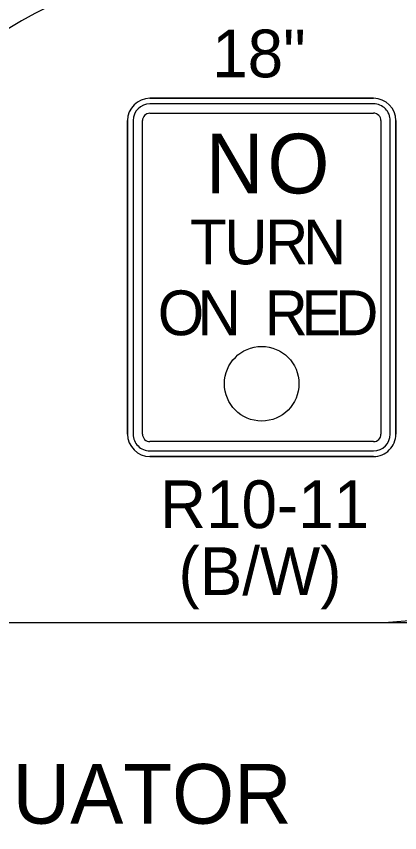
# Model space of a CAD drawing. Extents: x 99976 to 100136, y 99905 to 100011.
# Drawn here: x 100052.096 to 100052.559, y 100009.174 to 100010.159 of the extents above; entities that cross this region are included whole.
import ezdxf

# ---------------------------------------------------------------- set-up
doc = ezdxf.new("R2010")
doc.units = 0
for name, color, linetype in [('Default', 7, 'Continuous'), ('RD_ED_DrivewayEdge', 7, 'Continuous'), ('RD_ED_ShoulderPavedEdge', 7, 'Continuous'), ('TR_SN_ConstructionSigns', 7, 'Continuous'), ('TR_WZ_WorkZoneDetails', 7, 'Continuous')]:
    doc.layers.add(name, color=color, linetype=linetype)

msp = doc.modelspace()

# ---------------------------------------------------------------- linework, layer by layer
at = {"layer": 'Default'}
msp.add_circle((100052.39261, 100009.71557), 0.045, dxfattribs=at)
at = {"layer": 'RD_ED_DrivewayEdge'}
msp.add_arc((100052.525, 100009.82771), 0.4, 270, 0, dxfattribs=at)
at = {"layer": 'RD_ED_ShoulderPavedEdge'}
msp.add_line((100050.725, 100009.42771), (100052.525, 100009.42771), dxfattribs=at)
at = {"layer": 'TR_SN_ConstructionSigns'}
for p, q in [((100052.25761, 100010.05982), (100052.52761, 100010.05982)), ((100052.52761, 100010.05982), (100052.25761, 100010.05982)), ((100052.52761, 100010.05982), (100052.25761, 100010.05982)), ((100052.52761, 100010.05307), (100052.25761, 100010.05307)), ((100052.25761, 100010.04182), (100052.52761, 100010.04182)), ((100052.23061, 100009.65481), (100052.23061, 100010.03281)), ((100052.23061, 100010.03281), (100052.23061, 100009.65481)), ((100052.23061, 100010.03281), (100052.23061, 100009.65481)), ((100052.23736, 100010.03281), (100052.23736, 100009.65481)), ((100052.24861, 100009.65481), (100052.24861, 100010.03281)), ((100052.53661, 100010.03281), (100052.53661, 100009.65481)), ((100052.54786, 100009.65481), (100052.54786, 100010.03281)), ((100052.55461, 100010.03281), (100052.55461, 100009.65481)), ((100052.55461, 100009.65481), (100052.55461, 100010.03281)), ((100052.55461, 100009.65481), (100052.55461, 100010.03281)), ((100052.52761, 100009.64582), (100052.25761, 100009.64582)), ((100052.25761, 100009.63457), (100052.52761, 100009.63457)), ((100052.52761, 100009.62782), (100052.25761, 100009.62782)), ((100052.25761, 100009.62782), (100052.52761, 100009.62782)), ((100052.25761, 100009.62782), (100052.52761, 100009.62782))]:
    msp.add_line(p, q, dxfattribs=at)
for centre, radius, start, end in [((100052.25761, 100010.03281), 0.027, 90, 180), ((100052.25761, 100010.03281), 0.027, 90, 180), ((100052.25761, 100010.03281), 0.027, 90, 180), ((100052.25761, 100010.03281), 0.02025, 90, 180), ((100052.52761, 100010.03281), 0.027, 0.00001, 90.00001), ((100052.52761, 100010.03281), 0.027, 0.00001, 90.00001), ((100052.52761, 100010.03281), 0.027, 0.00001, 90.00001), ((100052.52761, 100010.03281), 0.02025, 0, 90.00001), ((100052.25761, 100010.03281), 0.009, 90, 180), ((100052.52761, 100010.03281), 0.009, 0, 90.00001), ((100052.25761, 100009.65481), 0.027, 180, 270), ((100052.25761, 100009.65481), 0.027, 180, 270), ((100052.25761, 100009.65481), 0.027, 180, 270), ((100052.25761, 100009.65481), 0.02025, 180, 270.00001), ((100052.25761, 100009.65481), 0.009, 180, 270.00001), ((100052.52761, 100009.65481), 0.027, 270, 0.00001), ((100052.52761, 100009.65481), 0.027, 270, 0.00001), ((100052.52761, 100009.65481), 0.02025, 270.00001, 0), ((100052.52761, 100009.65481), 0.009, 270.00001, 0), ((100052.52761, 100009.65481), 0.027, 270, 0.00001)]:
    msp.add_arc(centre, radius, start, end, dxfattribs=at)
at = {"layer": 'TR_WZ_WorkZoneDetails'}
msp.add_lwpolyline([(100052.9075, 100009.42771), (100052.9075, 100008.84021), (100052.9075, 100008.64021), (100052.90477, 100008.49024), (100052.90477, 100008.49024), (100052.90477, 100008.49024), (100052.86471, 100008.36546), (100052.86471, 100008.36546), (100052.86471, 100008.36546), (100052.76073, 100008.30771), (100052.52567, 100008.30771), (100051.55032, 100008.30771), (100051.18818, 100008.30771), (100050.825, 100008.30771), (100050.825, 100009.42771)], close=True, dxfattribs=at)
msp.add_arc((100052.387, 100009.65228), 0.57589, 20.89959, 140.19405, dxfattribs=at)

# ---------------------------------------------------------------- texts
at = {"layer": 'Default'}
for s, height, p in [('N', 0.072, (100052.32525, 100009.94507)), ('O', 0.072, (100052.39948, 100009.94507)), ('T', 0.054, (100052.3061, 100009.85957)), ('U', 0.054, (100052.34745, 100009.85957)), ('R', 0.054, (100052.39676, 100009.85957)), ('N', 0.054, (100052.4424, 100009.85957)), ('O', 0.054, (100052.26711, 100009.77407)), ('N', 0.054, (100052.31518, 100009.77407)), ('R', 0.054, (100052.39614, 100009.77407)), ('E', 0.054, (100052.44038, 100009.77407)), ('D', 0.054, (100052.48138, 100009.77407))]:
    msp.add_text(s, height=height, dxfattribs=at).set_placement(p)
at = {"layer": 'TR_SN_ConstructionSigns'}
for s, height, p in [('18"', 0.0576, (100052.3328, 100010.08502)), ('R10-11', 0.0576, (100052.26977, 100009.54142)), ('(B/W)', 0.0576, (100052.29215, 100009.46078)), ('ATTENUATOR', 0.072, (100051.77625, 100009.18506))]:
    msp.add_text(s, height=height, rotation=360, dxfattribs=at).set_placement(p)

doc.saveas('drawing.dxf')
